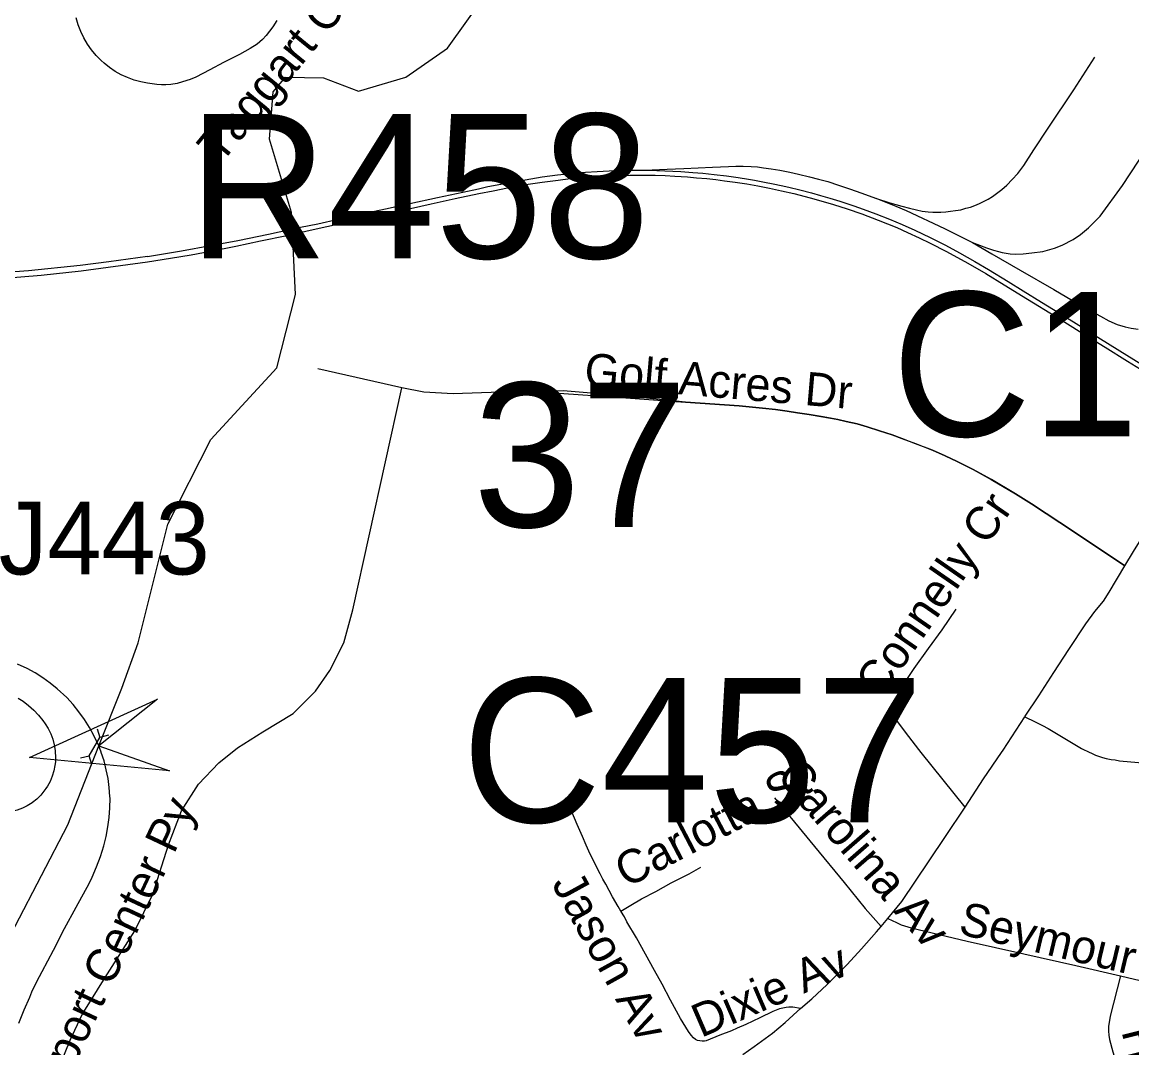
# Model space of a CAD drawing. Extents: x 1383679 to 1536984, y 460658 to 651027.
# Drawn here: x 1425719 to 1428871, y 540226 to 543141 of the extents above; entities that cross this region are included whole.
import ezdxf

# ---------------------------------------------------------------- set-up
doc = ezdxf.new("R2010")
doc.units = 0
for name, color, linetype in [('Exist Hydrographic Creek Single Shore', 7, 'Continuous'), ('Exist Railroad Mainline', 7, 'Continuous'), ('Exist Railroad Spur', 7, 'Continuous'), ('Exist Road Non-System Structure Non-Sys Other Number Label', 7, 'Continuous'), ('Exist Road Non-System Type 51', 7, 'Continuous'), ('Exist Road Non-System Type 51 Label', 7, 'Continuous'), ('Exist Road Primary Interstate Ramp 1 Lane Attributed', 7, 'Continuous'), ('Exist Road Primary US Structure RailRoad Number Label', 7, 'Continuous'), ('Exist Road Secondary Structure Culvert Attributed CELL', 7, 'Continuous'), ('Exist Road Secondary Structure Culvert CELL', 7, 'Continuous'), ('Exist Road Secondary Structure Culvert Number Label', 7, 'Continuous'), ('Exist Road Secondary Structure Standard Bridge Number Label', 7, 'Continuous')]:
    doc.layers.add(name, color=color, linetype=linetype)

msp = doc.modelspace()

# ---------------------------------------------------------------- linework, layer by layer
at = {"layer": 'Exist Hydrographic Creek Single Shore'}
msp.add_lwpolyline([(1425623.7, 540428.2), (1425848.3, 540859.9), (1425937, 541084.7), (1426002, 541248.3), (1426048.8, 541377.5), (1426132.8, 541715), (1426254.9, 541955.5), (1426441.9, 542158.5), (1426495.8, 542367.5), (1426483.8, 542600.8), (1426421.9, 542808.9), (1426431.8, 542943.2), (1426466.9, 542985.2), (1426574.8, 542983), (1426673.9, 542944.9), (1426808.8, 542984.9), (1426926.8, 543067.8), (1427132.9, 543355.8)], dxfattribs=at)
at = {"layer": 'Exist Railroad Mainline'}
for points in [[(1425610, 542408.6), (1425773, 542422.2), (1425886.5, 542434.7), (1426075, 542460.1), (1426139.9, 542470.3), (1426199.1, 542480.4), (1426254.4, 542490.9), (1426325.5, 542504.7), (1426396.1, 542519.5), (1426470.8, 542535.3), (1426545.7, 542551.7), (1426623.3, 542568.7), (1426695.7, 542584.5), (1426761.9, 542599.1), (1426821.7, 542612.2), (1426881, 542625.2), (1426949.3, 542640), (1427015.7, 542654.1), (1427057, 542662.3), (1427098, 542670.4), (1427149.6, 542679.5), (1427196.4, 542686.5), (1427241.3, 542692.7), (1427275.7, 542696.7), (1427316, 542700.2), (1427351.9, 542703.1), (1427381.8, 542704.9), (1427412.4, 542705.8), (1427445.1, 542706.6), (1427485.1, 542706.9), (1427516.8, 542706.3), (1427545.1, 542705.2), (1427572.5, 542703.7), (1427608.7, 542701.4), (1427634.8, 542699.3), (1427663.6, 542696.8), (1427688.8, 542693.8), (1427713.9, 542690.7), (1427743.7, 542686.5), (1427777.4, 542681.5), (1427808.6, 542676.3), (1427841.8, 542669.3), (1427875.3, 542662), (1427910.6, 542654.3), (1427957.2, 542642.1), (1427993.8, 542631.7), (1428023.4, 542623), (1428062.6, 542610.4), (1428103.6, 542596.3), (1428150, 542578.9), (1428203.7, 542557.3), (1428233.9, 542543.6), (1428267.1, 542528.4), (1428297.7, 542513.5), (1428344.7, 542489.8), (1428404.6, 542456.7), (1428456.2, 542426.6), (1428508.3, 542395.1)], [(1428508.3, 542395.1), (1428574.6, 542354.4), (1428654.7, 542304.8), (1428728.7, 542258.8), (1428794.7, 542217.5), (1428858.8, 542177.6), (1428920.2, 542139.9), (1428985.3, 542098.9), (1429055.6, 542054.8)]]:
    msp.add_lwpolyline(points, dxfattribs=at)
at = {"layer": 'Exist Railroad Spur'}
for points in [[(1427486.7, 542721.1), (1427550.8, 542723.5), (1427598.6, 542725.5), (1427679.9, 542729.3), (1427702.8, 542730.1), (1427725.2, 542731.1), (1427746.3, 542731.9), (1427767.1, 542731.9), (1427789.8, 542731.1), (1427808, 542729.7), (1427824.6, 542727.5), (1427846.5, 542724.3), (1427871.1, 542720.3), (1427899, 542715.2), (1427924, 542709.4), (1427955.2, 542702), (1427981.2, 542695.5), (1428007.1, 542688.1), (1428038, 542678.3), (1428069, 542667.6), (1428104, 542655.1), (1428142.9, 542641), (1428183, 542627.8), (1428217.2, 542618.4), (1428239.1, 542612.8), (1428259, 542607.8), (1428275.4, 542604.6), (1428292, 542602.3), (1428305.8, 542601.3), (1428315.9, 542601), (1428328, 542601.7), (1428342.3, 542602.5), (1428355.5, 542604), (1428370.3, 542606), (1428385.3, 542608.4), (1428399.3, 542612.3), (1428413, 542616), (1428424.7, 542620.5), (1428438.1, 542625.7), (1428449.5, 542631.2), (1428463, 542638.7), (1428475.1, 542645.9), (1428486.3, 542653.9), (1428501.3, 542665.4), (1428515.4, 542677.9), (1428531.2, 542694.1), (1428547, 542711.4), (1428563.7, 542734.3), (1428592.6, 542778.1), (1428633.6, 542839.8), (1428706, 542949.1), (1428766.1, 543041.5)], [(1428417.9, 542515.2), (1428458.2, 542499.9), (1428477.8, 542493.2), (1428491.9, 542489.2), (1428502.1, 542486.3), (1428525.4, 542483.1), (1428540, 542482.2), (1428562.6, 542482.8), (1428587.2, 542485.3), (1428617.8, 542489.7), (1428651.6, 542499.3), (1428673, 542507.7), (1428704, 542523.7), (1428724.8, 542537.6), (1428748, 542557.1), (1428780.8, 542590), (1428843.9, 542677.5), (1428937, 542818.6), (1429008.5, 542927.2), (1429033.2, 542965.4)], [(1426075, 542475.6), (1426171.2, 542491.4), (1426254.4, 542506.5), (1426331.5, 542521.2), (1426418.3, 542539.1), (1426509.7, 542558.3), (1426558.4, 542568.6), (1426617, 542581.5), (1426688.7, 542597.2), (1426751.1, 542610.6), (1426820.3, 542625.8), (1426898.7, 542642.6), (1426970.2, 542658.5), (1427015.2, 542668.1), (1427041.8, 542674.2), (1427078.8, 542681.3), (1427113.1, 542687.7), (1427147.9, 542693.6), (1427196.3, 542701.6), (1427239.9, 542707.4), (1427277.5, 542711.5), (1427319, 542715.1), (1427352, 542717.2), (1427386, 542719), (1427415.9, 542720), (1427449.1, 542720.3), (1427486.7, 542721.1)], [(1427486.7, 542721.1), (1427498.5, 542720.7), (1427544, 542719.1), (1427589.4, 542716.6), (1427624.2, 542714.1), (1427652, 542711.7), (1427684.2, 542708.2), (1427719.5, 542704.2), (1427752.5, 542699.6), (1427781.8, 542694.8), (1427798.7, 542691.9), (1427827.5, 542686.6), (1427852, 542681.9), (1427874.6, 542677.2), (1427897, 542672.1), (1427927.5, 542664.4), (1427961.4, 542655.9), (1427986.8, 542648.6), (1428012.8, 542640.9), (1428041.6, 542632.3), (1428081.4, 542619.2), (1428107.8, 542609.6), (1428143.8, 542596.5), (1428182.2, 542581.2), (1428218.1, 542566.2), (1428254.7, 542549.9), (1428298, 542529.3), (1428342, 542507.3), (1428381.6, 542486.2), (1428425.2, 542461.3), (1428464, 542438.3), (1428519.7, 542404.4), (1428562.5, 542377.9), (1428614.4, 542345.8), (1428664.9, 542314.3), (1428712.8, 542284.7), (1428782, 542241.5), (1428856.8, 542194.8), (1428916.6, 542157.6)], [(1428143.9, 542640.7), (1428200.9, 542618), (1428229.6, 542606.4), (1428338.6, 542555.3), (1428417.9, 542515.2)], [(1428417.9, 542515.2), (1428473.5, 542483), (1428553.4, 542436.7), (1428649, 542381.5), (1428734.4, 542331.1), (1428782.1, 542305.3), (1428805.2, 542292.9), (1428829, 542282.1), (1428851.8, 542275.6), (1428868.5, 542271.8), (1428888.4, 542268.5)], [(1426075, 542475.6), (1425964.9, 542460.5), (1425883.7, 542450.2), (1425737.4, 542434.8), (1425581.2, 542423.2)]]:
    msp.add_lwpolyline(points, dxfattribs=at)
at = {"layer": 'Exist Road Non-System Type 51'}
for p, q in [((1426797.1, 542102.1), (1426559.1, 542156.2)), ((1428158.5, 540571.6), (1428177.4, 540594.3))]:
    msp.add_line(p, q, dxfattribs=at)
for points in [[(1426442.5, 543145.6), (1426430.8, 543127.8), (1426411.8, 543103.4), (1426401.9, 543092), (1426386.5, 543078.4), (1426367.1, 543066.6), (1426335.9, 543049.5), (1426291.1, 543026.5), (1426251.7, 543005.4), (1426212.4, 542985), (1426196.5, 542978.7), (1426174.9, 542971.7), (1426159.5, 542967.4), (1426141.4, 542964.5), (1426126.9, 542963.4), (1426114.6, 542963.5), (1426101.4, 542964.3), (1426081.9, 542966.7), (1426075, 542968.1), (1426055.8, 542971.7), (1426036.9, 542976.9), (1426018.5, 542983.6), (1426000.7, 542991.7), (1425983.6, 543001.3), (1425967.4, 543012.2), (1425952.1, 543024.4), (1425943.3, 543032.3), (1425929.3, 543046.9), (1425916.4, 543062.6), (1425904.8, 543079.2), (1425894.5, 543096.7), (1425885.6, 543114.9), (1425878.1, 543133.8), (1425872.2, 543153.2)], [(1428851.3, 541596.2), (1428875.9, 541637.3), (1428925.6, 541717.5), (1428964.2, 541781.9), (1428993, 541824), (1429026.8, 541877.4), (1429059.4, 541921.8), (1429076.7, 541943.7), (1429088.4, 541959.3), (1429199.5, 542125.7), (1429254.1, 542209.6), (1429299.2, 542277.8), (1429345.3, 542346.6), (1429372.9, 542390.4), (1429413.1, 542458.1), (1429460, 542536.1), (1429505.3, 542612.5), (1429542.4, 542671.7), (1429578.5, 542727.4)], [(1425824.8, 540172.9), (1425855.5, 540248.3), (1425889.5, 540320.7), (1425954.4, 540425.9), (1426039.5, 540558.8), (1426090.5, 540662.8), (1426135.1, 540803.2), (1426171.2, 540899.9), (1426220.1, 540975.4), (1426277.5, 541036), (1426330.8, 541078.5), (1426403, 541124.2), (1426488.8, 541176.7), (1426551.8, 541240.1), (1426593.2, 541298.6), (1426632.6, 541377.2), (1426657.9, 541471.5), (1426797.1, 542102.1)], [(1428851.4, 541596.2), (1428708.2, 541691.5), (1428586.2, 541772.2), (1428540.8, 541800.8), (1428471.8, 541841.8), (1428420, 541870.1), (1428374.5, 541892.8), (1428341.1, 541908.8), (1428304.6, 541925.3), (1428256.8, 541943.3), (1428217.4, 541958.1), (1428189.8, 541968.2), (1428153.9, 541980.2), (1428119, 541990.8), (1428090.6, 541999.4), (1428059.8, 542006.8), (1428035.5, 542012.5), (1428014.9, 542016.2), (1427988, 542020.5), (1427954, 542026.4), (1427921.6, 542031.3), (1427892.2, 542035.7), (1427858.8, 542040.2), (1427821.8, 542044), (1427755.6, 542051.2), (1427602.8, 542060.9), (1427437.2, 542078.8), (1427255.2, 542093.1), (1427078, 542089.4), (1426943, 542084.6), (1426859.9, 542090.2), (1426797.1, 542102.1)], [(1427217, 542088.7), (1427433.7, 542073.4), (1427602.7, 542060.9), (1427755.6, 542051.2), (1427821.8, 542044), (1427858.7, 542040.1), (1427892.2, 542035.7), (1427921.6, 542031.3), (1427954, 542026.4), (1427987.9, 542020.5), (1428014.8, 542016.1), (1428035.4, 542012.5), (1428059.8, 542006.8), (1428090.7, 541999.5), (1428119, 541990.8), (1428153.9, 541980.2), (1428189.8, 541968.3), (1428217.3, 541958.1), (1428256.7, 541943.4), (1428304.6, 541925.3), (1428341.1, 541908.8), (1428374.5, 541892.7), (1428420, 541870.1), (1428471.7, 541841.7), (1428540.7, 541800.7), (1428586.3, 541772.3), (1428708.2, 541691.5), (1428851.3, 541596.2)], [(1428566.5, 541167.3), (1428567.4, 541168.6), (1428606.6, 541226.8), (1428648.9, 541292.9), (1428692.3, 541358.2), (1428740.5, 541431.4), (1428766.1, 541466.7), (1428790, 541496.2), (1428806.4, 541521.1), (1428851.3, 541596.2)], [(1428397.1, 540910.2), (1428272.7, 541066), (1428266, 541074.4), (1428228, 541123.6), (1428203.2, 541156.5), (1428199.4, 541164.1), (1428197.2, 541176.4), (1428195.5, 541187.4), (1428196.1, 541200.1), (1428198.1, 541211.7), (1428202.5, 541224.1), (1428220.7, 541255.9), (1428252.6, 541304.4), (1428293.7, 541360.8), (1428331.7, 541414.2), (1428371.5, 541473.1)], [(1428397.1, 540910.2), (1428397.5, 540910.8), (1428449.4, 540990.8), (1428500.7, 541066), (1428505.3, 541072.8), (1428566.5, 541167.3)], [(1428566.5, 541167.3), (1428596.2, 541153.1), (1428617, 541142.7), (1428633, 541134), (1428728.3, 541077.1), (1428751.1, 541066), (1428754.2, 541064.5), (1428767.5, 541057.8), (1428787.4, 541051.7), (1428797.7, 541048.7), (1428812.2, 541045.6), (1428823.1, 541044.4), (1428835.4, 541042.3), (1428890.2, 541037.2), (1428985.5, 541035.2)], [(1427856.3, 540937), (1427969.5, 540799), (1428053.3, 540696.7), (1428113.8, 540622.6), (1428158.5, 540571.6)], [(1427419.8, 540614.6), (1427411.5, 540628.5), (1427395.7, 540655.6), (1427376.7, 540691.2), (1427368.3, 540706), (1427360.8, 540720.4), (1427346.6, 540748.2), (1427328.8, 540785.6), (1427321.1, 540802.7), (1427310.4, 540826.5), (1427295.5, 540861), (1427280.7, 540897.3), (1427276.6, 540907.7)], [(1428177.4, 540594.3), (1428217.7, 540642.7), (1428256.6, 540700.1), (1428295, 540757.9), (1428341.2, 540826.7), (1428397.1, 540910.2)], [(1427419.8, 540614.6), (1427447.9, 540632.1), (1427478.2, 540649.8), (1427518.4, 540671), (1427562.5, 540694.9), (1427613.1, 540721.1), (1427646.9, 540739.9)], [(1427930, 540337.9), (1427908.3, 540341.5), (1427897, 540342), (1427889.4, 540341.1), (1427870.3, 540337.3), (1427851.6, 540329.5), (1427814.6, 540311.9), (1427774.1, 540292.7), (1427750.1, 540282.5), (1427733.4, 540274.7), (1427701, 540262.2), (1427662, 540246.3), (1427657, 540245.4), (1427650.5, 540245.4), (1427644, 540245.9), (1427636.8, 540247.4), (1427631.7, 540250), (1427625.6, 540254.5), (1427619.2, 540261.9), (1427611.8, 540272.4), (1427588.8, 540310), (1427560.4, 540361.4), (1427536.6, 540407.5), (1427515.5, 540445.9), (1427489.2, 540492.2), (1427463.5, 540539), (1427436.7, 540584.4), (1427429.4, 540598.5), (1427419.8, 540614.6)], [(1427930, 540337.9), (1427961.8, 540366), (1428005.5, 540406.1), (1428061.9, 540463.3), (1428103.4, 540507.7), (1428145.4, 540555.9), (1428158.5, 540571.6)], [(1428177.4, 540594.3), (1428202.6, 540582.3), (1428215.2, 540575.5), (1428243.7, 540567.1), (1428403.5, 540529.3), (1428563.8, 540493.6), (1428712.1, 540459.9), (1428838.5, 540430.6)], [(1428838.5, 540430.6), (1428809.6, 540316.3), (1428804.5, 540286.9), (1428804.1, 540274.1), (1428805.2, 540261.9), (1428807.6, 540249.6), (1428816.6, 540215), (1428840.6, 540136.3), (1428856.9, 540076.7), (1428882.4, 539989.5), (1428897.7, 539943.2), (1428901.3, 539933.4), (1428901.6, 539925.7), (1428901, 539906.7), (1428891.9, 539872.6)], [(1428838.5, 540430.6), (1428878.4, 540421.3), (1429091.4, 540371.8), (1429261.6, 540335), (1429269.2, 540333.3)], [(1427765.9, 540207.4), (1427797.9, 540230.5), (1427850.6, 540268.5), (1427886.6, 540298.1), (1427920.7, 540329.7), (1427930, 540337.9)]]:
    msp.add_lwpolyline(points, dxfattribs=at)
at = {"layer": 'Exist Road Primary Interstate Ramp 1 Lane Attributed'}
for points in [[(1425709.9, 540296.8), (1425724.5, 540334), (1425740.6, 540370.7), (1425746.8, 540385.4), (1425760.6, 540414.9), (1425775.9, 540443.7), (1425808.1, 540504.1), (1425838.9, 540565.2), (1425872.5, 540625.9), (1425909.5, 540693.8), (1425918, 540711.7), (1425930.5, 540740.7), (1425941.4, 540770.3), (1425950.9, 540800.4), (1425957.6, 540827), (1425962.7, 540854), (1425966.2, 540881.2), (1425968.2, 540908.6), (1425968.6, 540936.1), (1425968.5, 540940.5), (1425966.6, 540966.1), (1425963.1, 540991.6), (1425958.1, 541016.8), (1425951.5, 541041.8), (1425943.6, 541066), (1425943.5, 541066.3), (1425937, 541084.7), (1425922.9, 541113.6), (1425910, 541137.1), (1425895.9, 541159.8), (1425880.4, 541181.6), (1425863.6, 541202.4), (1425845.7, 541222.2), (1425818.2, 541246.8), (1425798.2, 541263.1), (1425777.3, 541278.1), (1425755.5, 541291.9), (1425732.8, 541304.3), (1425705.6, 541317)], [(1425707.5, 541220.2), (1425721.6, 541211.2), (1425737.3, 541199.3), (1425751.9, 541186.3), (1425765.5, 541172.1), (1425777.9, 541156.9), (1425784.7, 541147.5), (1425793.2, 541133.6), (1425800.3, 541119), (1425806, 541103.7), (1425810.2, 541087.9), (1425812.8, 541071.8), (1425813.2, 541066), (1425813.8, 541055.6), (1425813.3, 541039.3), (1425812.1, 541028.6), (1425809, 541013.2), (1425804.3, 540998), (1425798.2, 540983.5), (1425790.7, 540969.6), (1425786.5, 540963.5)], [(1425786.5, 540963.5), (1425771.6, 540944.4), (1425760.3, 540933.3), (1425748, 540923.5), (1425747, 540922.8), (1425733.7, 540914.5), (1425719.7, 540907.6), (1425705, 540902.2), (1425689.9, 540898.2), (1425674.4, 540895.8), (1425658.7, 540894.9), (1425643.1, 540895.7), (1425627.6, 540898), (1425619.5, 540900.1), (1425602.4, 540905.8), (1425585.9, 540912.9), (1425570.1, 540921.5), (1425555.1, 540931.4), (1425541.1, 540942.6), (1425528.1, 540955), (1425520.7, 540963.6), (1425507.2, 540981.3), (1425437.2, 541145.6)]]:
    msp.add_lwpolyline(points, dxfattribs=at)
at = {"layer": 'Exist Road Secondary Structure Culvert Attributed CELL'}
msp.add_lwpolyline([(1426137.9, 541013.3), (1425739.7, 541051.7), (1426103.7, 541217.5), (1425937, 541084.7)], close=True, dxfattribs=at)
at = {"layer": 'Exist Road Secondary Structure Culvert CELL'}
for p, q in [((1425909.7, 541056.1), (1425939.7, 541108.6)), ((1425932.3, 541132.9), (1425939.7, 541108.6)), ((1425964.3, 541114.6), (1425939.7, 541108.6)), ((1425885, 541050.1), (1425909.7, 541056.1)), ((1425917, 541031.8), (1425909.7, 541056.1))]:
    msp.add_line(p, q, dxfattribs=at)

# ---------------------------------------------------------------- texts
at = {"layer": 'Exist Road Non-System Structure Non-Sys Other Number Label'}
msp.add_text('J443', height=206.69, dxfattribs=at).set_placement((1425652.5, 541571.6))
at = {"layer": 'Exist Road Non-System Type 51 Label'}
for s, rotation, p in [('Taggart Creek Rd', 50.7571, (1426283.5, 542736.2)), ('Golf Acres Dr', 355.0823, (1427313.3, 542107.2)), ('Connelly Cr', 55.3049, (1428158.3, 541216)), ('Carlotta St', 27.5403, (1427435, 540679.7)), ('Carolina Av', 311.0564, (1427858.1, 540997.3)), ('Airport Center Py', 64.777, (1425798.1, 540027.4)), ('Jason Av', 298.9263, (1427221.2, 540692.8)), ('Seymour Dr', 346.6616, (1428375.1, 540550.7)), ('Dixie Av', 23.3564, (1427647.3, 540254.1)), ('Humphrey St', 284.0359, (1428841, 540273.3))]:
    msp.add_text(s, height=95, rotation=rotation, dxfattribs=at).set_placement(p)
at = {"layer": 'Exist Road Primary US Structure RailRoad Number Label'}
msp.add_text('R458', height=410.1, dxfattribs=at).set_placement((1426190.8, 542470.3))
at = {"layer": 'Exist Road Secondary Structure Culvert Number Label'}
for s, p in [('C1007', (1428189.2, 541964.6)), ('C457', (1426967.9, 540867))]:
    msp.add_text(s, height=410.1, dxfattribs=at).set_placement(p)
at = {"layer": 'Exist Road Secondary Structure Standard Bridge Number Label'}
msp.add_text('37', height=410.1, dxfattribs=at).set_placement((1426999.7, 541706.6))

doc.saveas('drawing.dxf')
